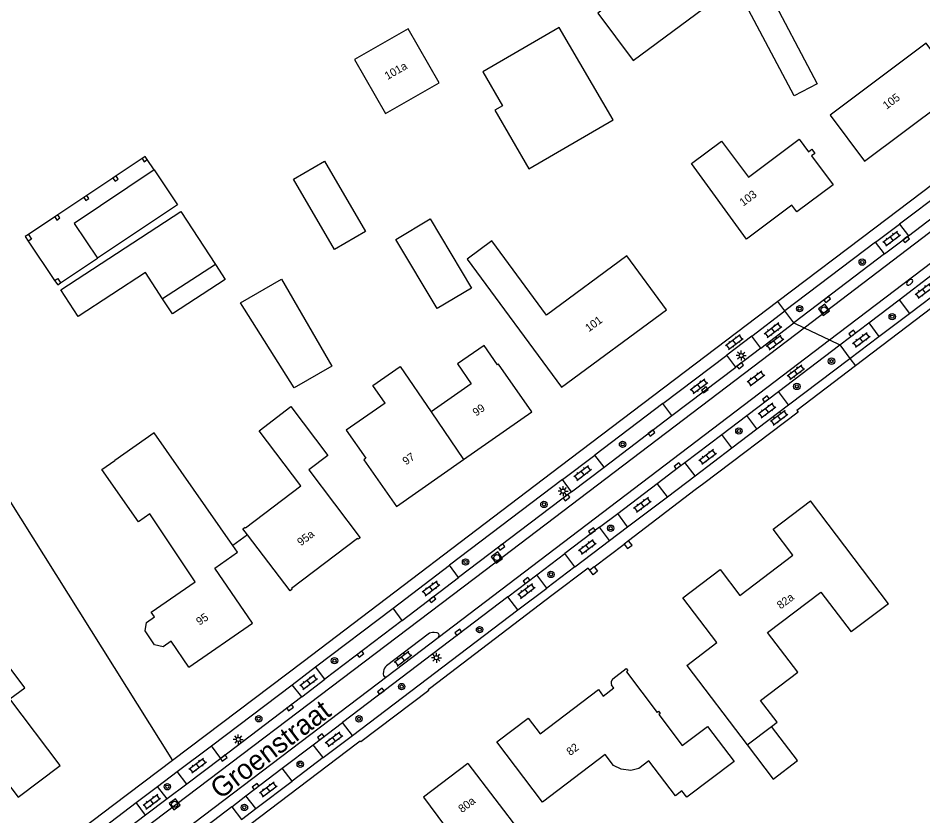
# Model space of a CAD drawing. Extents: x 136000 to 141014, y 402000 to 403500.
# Drawn here: x 138375.4 to 138488.5, y 403041.5 to 403141.2 of the extents above; entities that cross this region are included whole.
import ezdxf

# ---------------------------------------------------------------- set-up
doc = ezdxf.new("R2010")
doc.units = 0
for name, color, linetype in [('gg-afsc-erfafscheiding', 7, 'Continuous'), ('gg-afsc-muur', 7, 'Continuous'), ('gg-anno-huisnummerreeks BGT', 7, 'Continuous'), ('gg-anno-openbare ruimte label', 7, 'Continuous'), ('gg-bbg-bijgebouw', 7, 'Continuous'), ('gg-bbg-gedigitaliseerde bebouwing', 7, 'Continuous'), ('gg-bbg-gedigitaliseerde bijgebouw', 7, 'Continuous'), ('gg-bbg-hoofdgebouw', 7, 'Continuous'), ('gg-bbg-luifel en loopbrug', 7, 'Continuous'), ('gg-bbg-tussenscheiding', 7, 'Continuous'), ('gg-knt-verharding', 7, 'Continuous'), ('gg-knt-verharding nz', 7, 'Continuous'), ('gt-grn-vlakafsluiter', 7, 'Continuous'), ('gt-grn-weggrens', 7, 'Continuous'), ('gt-symb-boom', 7, 'Continuous'), ('gt-symb-brandkraan', 7, 'Continuous'), ('gt-symb-klinker verharding', 7, 'Continuous'), ('gt-symb-kolk', 7, 'Continuous'), ('gt-symb-lichtmast', 7, 'Continuous'), ('gt-symb-rioolschacht', 7, 'Continuous')]:
    doc.layers.add(name, color=color, linetype=linetype)

# ---------------------------------------------------------------- blocks, each defined once
blk = doc.blocks.new('gt0-BR')
at = {"layer": 'gt-symb-brandkraan'}
for centre, radius, start, end in [((-0.24, 0), 0.206, 107.5669, 252.4331), ((0.6, -2.66), 3, 106.892, 107.5669), ((0, -0.69), 0.938, 73.108, 106.892), ((-0.6, -2.66), 3, 72.4331, 73.108), ((0.24, 0), 0.206, 287.567, 72.4331), ((0.6, 2.66), 3, 252.4331, 253.108), ((0, 0.69), 0.938, 253.108, 286.8921), ((-0.6, 2.66), 3, 286.8921, 287.567)]:
    blk.add_arc(centre, radius, start, end, dxfattribs=at)
blk = doc.blocks.new('gt0-KL1')
at = {"layer": 'gt-symb-klinker verharding'}
for p, q in [((-1.15, 0.3), (1.15, 0.3)), ((-1, -0.3), (-1, 0.3)), ((-0.5, 0.3), (-0.5, 0.45)), ((0, -0.3), (0, 0.3)), ((0.5, 0.3), (0.5, 0.45)), ((1, -0.3), (1, 0.3)), ((-1.15, -0.3), (1.15, -0.3)), ((-0.5, -0.45), (-0.5, -0.3)), ((0.5, -0.45), (0.5, -0.3))]:
    blk.add_line(p, q, dxfattribs=at)
blk = doc.blocks.new('gt0-KOLK')
at = {"layer": 'gt-symb-kolk'}
blk.add_lwpolyline([(0, 0), (0.38, 0), (0.38, 0.4), (-0.37, 0.4), (-0.37, 0), (0, 0)], dxfattribs=at)
blk = doc.blocks.new('gt0-BOOM')
at = {"layer": 'gt-symb-boom'}
for radius in [0.4, 0.2]:
    blk.add_circle((0, 0), radius, dxfattribs=at)
blk = doc.blocks.new('gt0-RS')
at = {"layer": 'gt-symb-rioolschacht'}
blk.add_lwpolyline([(-0.5, -0.5), (0.5, -0.5), (0.5, 0.5), (-0.5, 0.5)], close=True, dxfattribs=at)
blk.add_circle((0, 0), 0.375, dxfattribs=at)
blk = doc.blocks.new('gt0-LMAST')
at = {"layer": 'gt-symb-lichtmast'}
for p, q in [((-0.18, 0.17), (-0.45, 0.44)), ((0, 0.25), (0, 0.62)), ((0.17, 0.17), (0.44, 0.44)), ((-0.25, 0), (-0.63, 0)), ((-0.18, -0.18), (-0.45, -0.45)), ((0, -0.25), (0, -0.63)), ((0.44, -0.45), (0.17, -0.18)), ((0.25, 0), (0.62, 0))]:
    blk.add_line(p, q, dxfattribs=at)
blk.add_circle((0, 0), 0.25, dxfattribs=at)

msp = doc.modelspace()

# ---------------------------------------------------------------- linework, layer by layer
at = {"layer": 'gg-afsc-erfafscheiding'}
msp.add_line((138404.12, 403076.59), (138402.28, 403075.24), dxfattribs=at)
at = {"layer": 'gg-afsc-muur'}
for p, q in [((138472.9, 403091.91), (138461.12, 403082.99)), ((138472.9, 403091.91), (138461.12, 403082.99)), ((138460.06, 403082.2), (138451.73, 403075.86)), ((138460.06, 403082.2), (138451.73, 403075.86)), ((138451.73, 403075.86), (138451.17, 403075.43)), ((138447.43, 403072.59), (138446.87, 403072.17))]:
    msp.add_line(p, q, dxfattribs=at)
for points in [[(138390.95, 403123.63), (138391.21, 403123.24), (138391.59, 403123.5)], [(138387.3, 403121.19), (138387.56, 403120.81), (138387.96, 403121.07), (138387.7, 403121.46)], [(138383.65, 403118.76), (138383.92, 403118.37), (138384.3, 403118.63), (138384.04, 403119.02)], [(138380.02, 403116.33), (138380.27, 403115.94), (138380.67, 403116.2), (138380.41, 403116.59)], [(138376.73, 403114.13), (138377.1, 403113.57), (138376.71, 403113.31)], [(138380.01, 403108.39), (138380.39, 403108.64), (138380.76, 403108.08)], [(138451.17, 403075.43), (138451.6, 403074.87), (138452.16, 403075.3), (138451.73, 403075.86)], [(138447.43, 403072.59), (138447.86, 403072.03), (138447.29, 403071.6), (138446.87, 403072.17)], [(138427.03, 403057.46), (138426.69, 403057.21), (138426.76, 403057.13), (138418.27, 403050.73), (138418.2, 403050.81), (138417.86, 403050.56)], [(138427.03, 403057.46), (138426.69, 403057.21), (138426.76, 403057.13), (138418.27, 403050.73), (138418.2, 403050.81), (138417.86, 403050.56)]]:
    msp.add_lwpolyline(points, dxfattribs=at)
at = {"layer": 'gg-bbg-bijgebouw'}
for p, q in [((138475.3, 403132.99), (138472.42, 403131.46)), ((138382.96, 403103.9), (138380.79, 403107.24))]:
    msp.add_line(p, q, dxfattribs=at)
for points in [[(138392.45, 403122.22), (138382.44, 403115.53), (138385.35, 403111.16)], [(138392.45, 403122.22), (138395.37, 403117.85), (138385.35, 403111.16)], [(138422.65, 403113.53), (138426.93, 403116.09), (138432.1, 403107.44), (138427.82, 403104.88), (138422.65, 403113.53)]]:
    msp.add_lwpolyline(points, dxfattribs=at)
at = {"layer": 'gg-bbg-gedigitaliseerde bebouwing'}
for p, q in [((138392.44, 403089.33), (138387.52, 403085.89)), ((138484.19, 403067.97), (138474.45, 403080.84)), ((138484.19, 403067.97), (138479.54, 403064.45)), ((138458.99, 403060.26), (138466.54, 403050.33)), ((138447.95, 403057.24), (138448.55, 403056.44)), ((138431.66, 403048.02), (138438.39, 403039.17))]:
    msp.add_line(p, q, dxfattribs=at)
for points in [[(138417.48, 403136), (138421.34, 403129.26), (138428.04, 403133.09), (138424.17, 403139.83), (138417.48, 403136)], [(138493.2, 403132.28), (138488.9, 403138.05), (138476.91, 403129.05), (138481.22, 403123.31)], [(138456.48, 403104.72), (138451.52, 403111.46), (138441.46, 403104.06), (138434.64, 403113.34), (138431.56, 403111.07), (138443.34, 403095.05)], [(138435.34, 403097.83), (138433.67, 403100.26), (138430.33, 403097.95), (138432.06, 403095.46), (138427.05, 403091.96)], [(138421.31, 403093.07), (138419.78, 403095.26), (138423.19, 403097.65), (138427.05, 403091.96)], [(138391.92, 403079.23), (138390.47, 403078.21), (138385.9, 403084.76), (138387.52, 403085.89)], [(138392.06, 403066.94), (138397.55, 403070.72), (138391.92, 403079.23)], [(138469.58, 403052.64), (138470.28, 403053.18), (138468.23, 403055.88), (138472.89, 403059.41), (138469.1, 403064.39), (138475.74, 403069.44), (138479.54, 403064.45)], [(138376.27, 403057.47), (138373.17, 403061.59), (138360.58, 403052.14), (138362.1, 403050.12), (138358.81, 403047.65), (138358.69, 403047.81), (138358.43, 403047.61), (138358.55, 403047.45), (138358.33, 403047.29), (138362.49, 403041.75)], [(138448.8, 403049.12), (138440.95, 403043.18), (138435.25, 403050.73)]]:
    msp.add_lwpolyline(points, dxfattribs=at)
at = {"layer": 'gg-bbg-gedigitaliseerde bijgebouw'}
msp.add_line((138400.1, 403110.4), (138393.49, 403106.09), dxfattribs=at)
for points in [[(138447.9, 403141.81), (138452.31, 403135.89), (138465.08, 403145.39), (138460.67, 403151.32), (138447.9, 403141.81)], [(138472.42, 403131.46), (138466.02, 403143.58), (138468.91, 403145.1), (138475.3, 403132.99)], [(138433.51, 403134.46), (138435.96, 403130.24), (138435.01, 403129.68), (138439.28, 403122.35), (138449.79, 403128.48), (138443.07, 403140.03), (138433.51, 403134.46)], [(138409.86, 403121.06), (138413.72, 403123.31), (138418.85, 403114.5), (138414.99, 403112.25), (138409.86, 403121.06)], [(138380.79, 403107.24), (138395.78, 403117.02), (138400.1, 403110.4)], [(138393.49, 403106.09), (138391.35, 403109.37), (138382.96, 403103.9)], [(138403.23, 403105.61), (138408.34, 403108.57), (138414.65, 403097.68), (138409.93, 403094.95), (138403.23, 403105.61)], [(138466.54, 403050.33), (138469.79, 403046.05), (138472.83, 403048.36), (138469.58, 403052.64)]]:
    msp.add_lwpolyline(points, dxfattribs=at)
at = {"layer": 'gg-bbg-hoofdgebouw'}
for p, q in [((138481.22, 403123.31), (138493.2, 403132.28)), ((138443.34, 403095.05), (138456.48, 403104.72)), ((138402.28, 403075.24), (138392.44, 403089.33)), ((138422.71, 403080.15), (138431.1, 403086.01)), ((138431.66, 403048.02), (138426.11, 403043.78))]:
    msp.add_line(p, q, dxfattribs=at)
for points in [[(138459.58, 403123.02), (138463.34, 403125.8), (138466.71, 403121.3), (138473.05, 403126.04), (138474.21, 403124.49), (138474.61, 403124.79), (138474.99, 403124.27), (138474.6, 403123.97), (138477.3, 403120.35), (138472.75, 403116.95), (138472.12, 403117.79), (138466.47, 403113.57), (138459.58, 403123.02)], [(138431.1, 403086.01), (138439.62, 403091.95), (138435.46, 403097.91), (138435.34, 403097.83)], [(138404.12, 403076.59), (138403.54, 403077.35), (138403.8, 403077.55), (138403.87, 403077.46), (138410.78, 403082.7), (138405.56, 403089.6), (138409.54, 403092.62), (138414.15, 403086.52), (138411.76, 403084.72), (138418.19, 403076.22), (138417.93, 403076.03), (138417.87, 403076.12), (138409.6, 403069.88), (138409.67, 403069.79), (138409.42, 403069.6), (138404.12, 403076.59)], [(138421.31, 403093.07), (138416.45, 403089.68), (138418.91, 403086.17), (138418.64, 403085.98), (138422.71, 403080.15)], [(138458.99, 403060.26), (138462.75, 403063.12), (138458.5, 403068.72), (138463.15, 403072.26), (138465.61, 403069.01), (138472.26, 403074.06), (138469.81, 403077.3), (138474.45, 403080.84)], [(138400.02, 403072.43), (138402.86, 403074.41), (138402.28, 403075.24)], [(138396.77, 403060.04), (138404.74, 403065.54), (138400.02, 403072.43)], [(138396.77, 403060.04), (138394.55, 403063.28), (138393.57, 403062.59), (138392.48, 403062.82), (138391.31, 403064.57), (138391.48, 403065.64), (138392.48, 403066.32), (138392.06, 403066.94)], [(138449.76, 403058.61), (138451.43, 403059.88), (138451.63, 403059.62), (138451.45, 403059.48), (138455.3, 403054.4), (138455.48, 403054.54), (138455.69, 403054.26), (138455.51, 403054.12), (138458.43, 403050.26), (138461.58, 403052.65), (138464.9, 403048.26), (138459, 403043.79), (138458.39, 403044.59), (138457.57, 403043.97), (138454.25, 403048.35), (138452.99, 403047.4), (138451.99, 403047.13), (138450.78, 403047.31), (138449.84, 403047.75), (138448.8, 403049.12)], [(138362.49, 403041.75), (138371.7, 403048.69), (138375.43, 403043.78), (138380.69, 403047.74), (138374.42, 403056.08), (138376.27, 403057.47)], [(138435.25, 403050.73), (138439.17, 403053.69), (138440.66, 403051.72), (138447.95, 403057.24)], [(138448.55, 403056.44), (138449.88, 403057.45), (138449.61, 403057.8)], [(138426.11, 403043.78), (138428.73, 403040.26), (138426.75, 403038.74), (138430.78, 403033.41)]]:
    msp.add_lwpolyline(points, dxfattribs=at)
msp.add_arc((138450.23, 403058.1), 0.694, 132.8891, 205.3398, dxfattribs=at)
at = {"layer": 'gg-bbg-luifel en loopbrug'}
for p, q in [((138390.95, 403123.63), (138387.7, 403121.46)), ((138392.45, 403122.22), (138391.59, 403123.5)), ((138387.3, 403121.19), (138384.04, 403119.02)), ((138387.7, 403121.46), (138387.3, 403121.19)), ((138383.65, 403118.76), (138380.41, 403116.59)), ((138384.04, 403119.02), (138383.65, 403118.76)), ((138380.02, 403116.33), (138376.73, 403114.13)), ((138380.41, 403116.59), (138380.02, 403116.33)), ((138376.71, 403113.31), (138380.01, 403108.39)), ((138380.76, 403108.08), (138385.35, 403111.16))]:
    msp.add_line(p, q, dxfattribs=at)
for points in [[(138391.59, 403123.5), (138391.33, 403123.88), (138390.95, 403123.63)], [(138376.73, 403114.13), (138376.34, 403113.87), (138376.71, 403113.31)], [(138400.1, 403110.4), (138401.33, 403108.52), (138394.72, 403104.21), (138393.49, 403106.09)], [(138380.01, 403108.39), (138380.39, 403107.83), (138380.76, 403108.08)]]:
    msp.add_lwpolyline(points, dxfattribs=at)
at = {"layer": 'gg-bbg-tussenscheiding'}
for p, q in [((138427.05, 403091.96), (138431.1, 403086.01)), ((138466.54, 403050.33), (138469.58, 403052.64))]:
    msp.add_line(p, q, dxfattribs=at)
at = {"layer": 'gg-knt-verharding'}
for p, q in [((138510.93, 403134.62), (138485.58, 403115.43)), ((138485.58, 403115.43), (138486.69, 403113.97)), ((138483.71, 403111.72), (138486.69, 403113.97)), ((138482.59, 403113.16), (138471.26, 403104.58)), ((138483.71, 403111.72), (138482.59, 403113.16)), ((138483.71, 403111.72), (138472.39, 403103.09)), ((138481.73, 403103.09), (138485.54, 403105.98)), ((138485.54, 403105.98), (138486.82, 403104.28)), ((138472.39, 403103.09), (138471.26, 403104.58)), ((138483.01, 403101.4), (138486.82, 403104.28)), ((138468.24, 403099.94), (138472.39, 403103.09)), ((138478.11, 403100.34), (138481.73, 403103.09)), ((138481.73, 403103.09), (138483.01, 403101.4)), ((138467.11, 403101.42), (138463.99, 403099.05)), ((138468.24, 403099.94), (138467.11, 403101.42)), ((138470.44, 403094.51), (138478.11, 403100.34)), ((138478.11, 403100.34), (138479.38, 403098.65)), ((138465.12, 403097.56), (138463.99, 403099.05)), ((138468.24, 403099.94), (138465.12, 403097.56)), ((138471.71, 403092.83), (138479.38, 403098.65)), ((138457.13, 403091.49), (138465.12, 403097.56)), ((138466.49, 403091.51), (138470.44, 403094.51)), ((138471.71, 403092.83), (138470.44, 403094.51)), ((138455.99, 403093), (138447.52, 403086.56)), ((138457.13, 403091.49), (138455.99, 403093)), ((138448.66, 403085.06), (138457.13, 403091.49)), ((138463.37, 403089.14), (138466.49, 403091.51)), ((138467.76, 403089.84), (138466.49, 403091.51)), ((138458.77, 403085.65), (138463.37, 403089.14)), ((138464.63, 403087.47), (138463.37, 403089.14)), ((138464.63, 403087.47), (138467.76, 403089.84)), ((138448.66, 403085.06), (138447.52, 403086.56)), ((138460.04, 403083.98), (138458.77, 403085.65)), ((138444.59, 403081.98), (138448.66, 403085.06)), ((138443.45, 403083.49), (138429.36, 403072.8)), ((138444.59, 403081.98), (138443.45, 403083.49)), ((138456.57, 403081.36), (138460.04, 403083.98)), ((138444.59, 403081.98), (138430.49, 403071.26)), ((138450.37, 403079.25), (138455.31, 403083.02)), ((138456.57, 403081.36), (138455.31, 403083.02)), ((138461.12, 403082.99), (138460.06, 403082.2)), ((138448.1, 403077.53), (138450.37, 403079.25)), ((138451.61, 403077.6), (138450.37, 403079.25)), ((138448.1, 403077.53), (138443.75, 403074.25)), ((138449.35, 403075.88), (138448.1, 403077.53)), ((138449.35, 403075.88), (138451.61, 403077.6)), ((138447.43, 403072.59), (138451.17, 403075.43)), ((138440.27, 403071.59), (138443.75, 403074.25)), ((138445, 403072.59), (138443.75, 403074.25)), ((138430.49, 403071.26), (138429.36, 403072.8)), ((138445, 403072.59), (138441.52, 403069.94)), ((138423.43, 403065.88), (138430.49, 403071.26)), ((138436.62, 403068.84), (138440.27, 403071.59)), ((138441.52, 403069.94), (138440.27, 403071.59)), ((138436.62, 403068.84), (138415.98, 403053.14)), ((138437.88, 403067.22), (138436.62, 403068.84)), ((138412.62, 403060.08), (138422.29, 403067.41)), ((138423.43, 403065.88), (138422.29, 403067.41)), ((138417.23, 403051.51), (138437.88, 403067.22)), ((138423.43, 403065.88), (138413.76, 403058.53)), ((138426.67, 403064.17), (138421.49, 403060.2)), ((138427.8, 403064.33), (138427.43, 403064.38)), ((138421.5, 403058.88), (138427.93, 403063.77)), ((138413.76, 403058.53), (138412.62, 403060.08)), ((138421.1, 403059.53), (138421.05, 403059.16)), ((138410.88, 403056.34), (138413.76, 403058.53)), ((138399.59, 403050.21), (138409.7, 403057.84)), ((138410.88, 403056.34), (138409.7, 403057.84)), ((138410.88, 403056.34), (138400.77, 403048.65)), ((138412.32, 403050.35), (138415.98, 403053.14)), ((138417.23, 403051.51), (138415.98, 403053.14)), ((138408.46, 403047.41), (138412.32, 403050.35)), ((138413.55, 403048.75), (138412.32, 403050.35)), ((138400.77, 403048.65), (138399.59, 403050.21)), ((138400.77, 403048.65), (138396.51, 403045.42)), ((138413.55, 403048.75), (138409.68, 403045.81)), ((138392.88, 403045.12), (138395.3, 403046.99)), ((138396.51, 403045.42), (138395.3, 403046.99)), ((138403.92, 403043.96), (138408.46, 403047.41)), ((138409.68, 403045.81), (138408.46, 403047.41)), ((138394.06, 403043.57), (138392.88, 403045.12)), ((138396.51, 403045.42), (138394.06, 403043.57)), ((138394.06, 403043.57), (138391.38, 403041.53)), ((138402.13, 403042.6), (138403.92, 403043.96)), ((138405.13, 403042.36), (138403.92, 403043.96)), ((138367.5, 403025.9), (138390.19, 403043.11)), ((138391.38, 403041.53), (138390.19, 403043.11)), ((138402.13, 403042.6), (138397.4, 403038.98)), ((138402.13, 403042.6), (138403.35, 403041)), ((138403.35, 403041), (138405.13, 403042.36))]:
    msp.add_line(p, q, dxfattribs=at)
for points in [[(138551.22, 403167.12), (138511.82, 403137.14), (138482.48, 403114.93), (138470.37, 403105.75)], [(138486.69, 403113.97), (138504.67, 403127.66), (138512, 403133.21)], [(138506.8, 403117.95), (138506.77, 403118), (138480.09, 403097.72)], [(138485.54, 403105.98), (138489.65, 403109.12), (138490.42, 403109.68)], [(138470.37, 403105.75), (138443.17, 403085.12), (138411.05, 403060.71), (138394.73, 403048.38)], [(138480.09, 403097.72), (138472.74, 403092.12), (138472.9, 403091.91)], [(138455.31, 403083.02), (138457.95, 403085.05), (138458.77, 403085.65)], [(138446.87, 403072.17), (138446.69, 403072.41), (138442.15, 403068.99), (138427.03, 403057.46)], [(138417.86, 403050.56), (138399.58, 403036.67), (138357.51, 403004.84), (138319.5, 402975.97)], [(138394.73, 403048.38), (138387.4, 403042.84), (138334.89, 403003.04), (138304, 402979.55)], [(138391.38, 403041.53), (138379.19, 403032.28), (138368.69, 403024.34)]]:
    msp.add_lwpolyline(points, dxfattribs=at)
for centre, radius, start, end in [((138427.29, 403063.43), 0.96, 81.8144, 129.9155), ((138427.73, 403064.02), 0.321, 307.6443, 76.8349), ((138422.12, 403059.39), 1.03, 127.5477, 171.9395), ((138421.35, 403059.13), 0.298, 175.0538, 301.3923)]:
    msp.add_arc(centre, radius, start, end, dxfattribs=at)
at = {"layer": 'gg-knt-verharding nz'}
for p, q in [((138473.65, 403102.48), (138569.22, 403175.12)), ((138482.59, 403113.16), (138485.58, 403115.43)), ((138486.82, 403104.28), (138491.71, 403107.98)), ((138467.11, 403101.42), (138471.26, 403104.58)), ((138479.38, 403098.65), (138483.01, 403101.4)), ((138427.93, 403063.77), (138476.84, 403100.95)), ((138455.99, 403093), (138463.99, 403099.05)), ((138467.76, 403089.84), (138471.71, 403092.83)), ((138443.45, 403083.49), (138447.52, 403086.56)), ((138460.04, 403083.98), (138464.63, 403087.47)), ((138451.61, 403077.6), (138456.57, 403081.36)), ((138445, 403072.59), (138449.35, 403075.88)), ((138422.29, 403067.41), (138429.36, 403072.8)), ((138437.88, 403067.22), (138441.52, 403069.94)), ((138409.7, 403057.84), (138412.62, 403060.08)), ((138413.55, 403048.75), (138417.23, 403051.51)), ((138395.3, 403046.99), (138399.59, 403050.21)), ((138405.13, 403042.36), (138409.68, 403045.81)), ((138390.19, 403043.11), (138392.88, 403045.12))]:
    msp.add_line(p, q, dxfattribs=at)
for points in [[(138476.84, 403100.95), (138589.5, 403186.57), (138626.28, 403214.55)], [(138315.14, 402982.28), (138380.03, 403031.4), (138433.8, 403072.19), (138473.65, 403102.48)], [(138317.07, 402979.72), (138381.84, 403028.77), (138421.5, 403058.88)]]:
    msp.add_lwpolyline(points, dxfattribs=at)
at = {"layer": 'gt-grn-vlakafsluiter'}
msp.add_line((138343.88, 403129.46), (138394.73, 403048.38), dxfattribs=at)
at = {"layer": 'gt-grn-weggrens'}
for p, q in [((138471.26, 403104.58), (138470.37, 403105.75)), ((138472.39, 403103.09), (138473.65, 403102.48)), ((138473.65, 403102.48), (138476.84, 403100.95)), ((138476.84, 403100.95), (138478.11, 403100.34)), ((138479.38, 403098.65), (138480.09, 403097.72))]:
    msp.add_line(p, q, dxfattribs=at)

# ---------------------------------------------------------------- block references
at = {"layer": 'gt-symb-boom'}
for p in [(138480.92, 403110.69), (138473.1, 403104.86), (138484.67, 403103.87), (138477.08, 403098.3), (138472.75, 403095.14), (138465.51, 403089.57), (138450.98, 403087.91), (138441.15, 403080.39), (138449.49, 403077.42), (138431.36, 403073.2), (138442.03, 403071.64), (138433.11, 403064.74), (138414.98, 403060.86), (138423.37, 403057.62), (138405.51, 403053.6), (138418.04, 403053.59), (138410.7, 403047.91), (138394.09, 403045.1), (138403.72, 403042.51)]:
    msp.add_blockref('gt0-BOOM', p, dxfattribs=at)
at = {"layer": 'gt-symb-brandkraan', "rotation": 40.986533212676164}
msp.add_blockref('gt0-BR', (138486.85, 403108.17), dxfattribs=at)
at = {"layer": 'gt-symb-klinker verharding'}
for p, rotation in [((138484.59, 403113.64), 36.99589775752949), ((138488.63, 403107.1), 36.99589775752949), ((138469.77, 403102.19), 36.99589775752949), ((138464.95, 403100.7), 36.99589775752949), ((138470.03, 403100.64), 36.99589775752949), ((138480.81, 403100.97), 36.99589775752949), ((138472.63, 403096.93), 36.99589775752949), ((138467.64, 403096.16), 36.99589776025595), ((138460.53, 403095.18), 36.99589775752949), ((138469.02, 403092.15), 36.99589775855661), ((138470.54, 403091.24), 36.99589775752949), ((138461.61, 403086.35), 36.99589775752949), ((138445.98, 403084.33), 36.99589775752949), ((138453.46, 403080.36), 36.99589775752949), ((138446.58, 403075.09), 36.99589775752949), ((138427.05, 403069.91), 36.99589775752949), ((138438.97, 403069.58), 36.99589775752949), ((138423.53, 403061.12), 37.36253068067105), ((138411.75, 403058.19), 36.99589775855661), ((138414.92, 403051.05), 36.99589776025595), ((138397.88, 403047.75), 36.99589775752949), ((138406.7, 403044.78), 36.99589776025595), ((138392.15, 403043.23), 36.995897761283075)]:
    msp.add_blockref('gt0-KL1', p, dxfattribs=dict(at, rotation=rotation))
at = {"layer": 'gt-symb-kolk'}
for p, rotation in [((138486.29, 403113.67), -142.76334102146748), ((138476.44, 403106.17), -142.68302551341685), ((138479.78, 403101.61), 37.44283634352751), ((138465.56, 403097.89), -142.55716365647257), ((138461.38, 403094.55), 37.20201018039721), ((138468.99, 403093.42), 36.91570677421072), ((138454.49, 403089.49), -142.84362584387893), ((138457.95, 403085.05), 37.44283634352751), ((138443.86, 403081.41), -142.39646300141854), ((138447.27, 403076.91), 37.07612031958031), ((138435.72, 403075.24), -142.84362584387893), ((138439.09, 403070.72), 37.31697448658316), ((138427.11, 403068.67), -142.55716365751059), ((138430.56, 403064.24), 37.23665897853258), ((138418.12, 403061.84), -142.7177448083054), ((138420.89, 403056.88), 37.282255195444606), ((138409.31, 403055.15), -142.92387968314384), ((138413.39, 403051.17), 37.4428363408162), ((138401.02, 403048.85), -142.76334101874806), ((138405.24, 403044.97), 37.36253068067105)]:
    msp.add_blockref('gt0-KOLK', p, dxfattribs=dict(at, rotation=rotation))
at = {"layer": 'gt-symb-lichtmast'}
for p in [(138465.8, 403099), (138443.54, 403082.05), (138427.71, 403061.23), (138402.96, 403051.01)]:
    msp.add_blockref('gt0-LMAST', p, dxfattribs=at)
at = {"layer": 'gt-symb-rioolschacht'}
for p, rotation in [((138476.15, 403104.72), -143.74924417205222), ((138435.27, 403073.75), 36.78969964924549), ((138395, 403042.91), 35.88411316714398)]:
    msp.add_blockref('gt0-RS', p, dxfattribs=dict(at, rotation=rotation))

# ---------------------------------------------------------------- texts
at = {"layer": 'gg-anno-huisnummerreeks BGT'}
for s, rotation, p in [('101a', 29.8, (138421.6, 403133.44)), ('105', 36.8, (138483.96, 403129.73)), ('103', 36.7, (138466.05, 403117.62)), ('101', 36.4, (138446.76, 403101.91)), ('99', 34.9, (138432.67, 403091.37)), ('97', 34.9, (138423.91, 403085.26)), ('95a', 37.1, (138410.78, 403075.15)), ('82a', 37.2, (138470.73, 403067.25)), ('95', 34.6, (138398.11, 403065.22)), ('82', 37.2, (138444.43, 403048.93)), ('80a', 37.4, (138430.92, 403041.79))]:
    msp.add_text(s, height=1, rotation=rotation, dxfattribs=at).set_placement(p)
at = {"layer": 'gg-anno-openbare ruimte label'}
msp.add_text('Groenstraat', height=2.5, rotation=37.2, dxfattribs=at).set_placement((138400.68, 403043.45))

doc.saveas('drawing.dxf')
